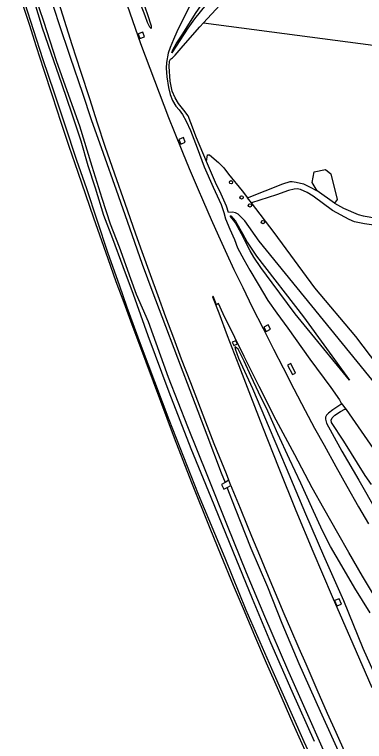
# Model space of a CAD drawing. Extents: x 156141 to 158132, y 385651 to 388399.
# Drawn here: x 156386.1 to 156490.8, y 385764.1 to 385981.8 of the extents above; entities that cross this region are included whole.
import ezdxf

# ---------------------------------------------------------------- set-up
doc = ezdxf.new("R2010")
doc.units = 0
for name, color, linetype in [('IMGEO_Berm_groen', 7, 'Continuous'), ('IMGEO_Boom', 7, 'Continuous'), ('IMGEO_Grasland_overig', 7, 'Continuous'), ('IMGEO_Groenvoorziening', 7, 'Continuous'), ('IMGEO_Loofbos', 7, 'Continuous'), ('IMGEO_Rijbaan_autosnelweg', 7, 'Continuous')]:
    doc.layers.add(name, color=color, linetype=linetype)

msp = doc.modelspace()

# ---------------------------------------------------------------- linework, layer by layer
at = {"layer": 'IMGEO_Berm_groen'}
for points in [[(156386.06, 386023.76), (156389.6, 386012.06), (156393, 386000.04), (156395.96, 385989.72), (156399.22, 385979.39), (156402.71, 385968.98), (156406.36, 385958.2), (156409.01, 385950.39), (156412.61, 385940.26), (156416.52, 385929.27), (156420.48, 385917.93), (156424.31, 385907), (156427.47, 385898.41), (156430.11, 385891.34), (156434.81, 385878.96), (156439.33, 385867.15), (156443.61, 385855.88), (156447.95, 385844.54), (156449.09, 385841.68)], [(156412.81, 386022.81), (156415.56, 386013.73), (156418.47, 386004.13), (156420.71, 385996.94), (156422.73, 385990.62), (156425.75, 385982.08), (156426.92, 385978.42), (156427, 385977.59), (156426.51, 385977.98), (156425.88, 385979.42), (156425.16, 385981.42), (156423.28, 385986.37), (156421.01, 385993.08), (156418.98, 385999.17), (156416.47, 386006.61), (156414.59, 386013.17), (156411.42, 386023.36)], [(156390.87, 385991.32), (156394.74, 385979.76), (156398.51, 385968.01), (156401.72, 385959.03), (156405.51, 385948.4), (156409.16, 385936.4), (156412.14, 385926.81), (156414.69, 385919.14), (156417.36, 385912.26), (156420.75, 385902.74), (156422.47, 385898.06), (156426.04, 385889.88), (156432.02, 385873.19), (156437.84, 385858.39), (156443.83, 385843.57), (156449.68, 385828.76), (156455.44, 385814.66), (156460.9, 385801.61), (156467.75, 385785.67), (156474.14, 385771.29), (156480.37, 385757.26)], [(156389.18, 385985.09), (156391.6, 385977.33), (156394.57, 385968.33), (156397.79, 385958.67), (156401.04, 385949.01), (156404.58, 385938.19), (156407.55, 385929.65), (156410.69, 385920.34), (156414.01, 385910.33), (156417.37, 385900.79), (156419.7, 385894.16), (156423.65, 385883.25), (156432.26, 385860.52), (156441.04, 385838.17), (156448.97, 385819.11), (156455.31, 385803.54), (156462.95, 385785.97), (156472.68, 385764.11), (156481.82, 385744.08)], [(156475.81, 385764.03), (156469.12, 385779.05), (156462.83, 385793.6), (156457.34, 385806.85), (156451.46, 385820.96), (156444.87, 385837.19), (156438.98, 385851.76), (156432.39, 385868.74), (156426.09, 385885.53), (156421.67, 385897.91), (156418.56, 385906.23), (156415.45, 385914.63), (156412.83, 385921.55), (156410.25, 385929.74), (156408.12, 385936.5), (156405.98, 385943.82), (156403.35, 385951.92), (156400.24, 385961.07), (156396.98, 385970.18), (156394.46, 385977.7), (156391.79, 385986.38)], [(156438.45, 385984.26), (156434.64, 385976.63), (156433.64, 385974.32), (156432.6, 385971.9), (156432.04, 385970.21), (156431.51, 385967.46), (156431.43, 385965.74), (156431.68, 385963.17), (156432.15, 385959.89), (156432.65, 385957.85), (156433.37, 385956.01), (156434.37, 385954.34), (156435.31, 385953.24), (156436.3, 385951.86), (156437.46, 385949.8), (156438.71, 385947.07), (156440.68, 385941.86), (156442.81, 385936.18), (156445.54, 385930.11), (156447.94, 385924.85), (156448.71, 385922.49), (156449.23, 385920.61), (156450.53, 385917.54), (156451.87, 385914.4), (156452.84, 385911.95), (156454.67, 385908.4), (156456.53, 385905.24), (156459.02, 385901.03), (156461.89, 385896.1), (156464.59, 385892.34), (156467.83, 385887.84), (156474.49, 385878.6), (156480.72, 385870.11), (156483.29, 385866.39), (156483.82, 385865.4)], [(156423.02, 385975.98), (156423.52, 385974.63), (156424.92, 385975.15), (156424.42, 385976.5), (156423.02, 385975.98)], [(156437.18, 385943.52), (156436.6, 385944.91), (156435.21, 385944.33), (156435.79, 385942.94), (156437.18, 385943.52)], [(156461.41, 385886.83), (156462.73, 385887.58), (156461.98, 385888.88), (156460.67, 385888.13), (156461.41, 385886.83)], [(156451.23, 385883.68), (156451.73, 385882.67), (156452.78, 385883.16), (156452.32, 385884.08), (156451.23, 385883.68)], [(156492.48, 385802.59), (156487.93, 385810.03), (156484.04, 385816.65), (156480.68, 385822.44), (156478.24, 385827.17), (156475.08, 385834.16), (156471.77, 385841.43), (156468.32, 385848.66), (156464.89, 385856.22), (156461.87, 385863.02), (156459.1, 385868.7), (156456.87, 385873.39), (156454.77, 385877.95), (156452.98, 385881.53), (156452.52, 385882.01), (156452.03, 385882.25), (156452.08, 385881.62), (156453.1, 385878.87), (156457.31, 385869.79), (156462.3, 385857.99), (156467.36, 385846.06), (156473.14, 385832.29), (156478.56, 385819.82), (156484.52, 385806.28), (156490.3, 385792.07), (156495.63, 385780.2)], [(156470.18, 385874.43), (156468.72, 385877.26), (156467.77, 385876.77), (156469.23, 385873.94), (156470.18, 385874.43)], [(156483.82, 385865.4), (156483.72, 385864.99), (156481.31, 385863.42), (156480.07, 385862.37), (156479.43, 385861.77), (156479.12, 385861.24), (156479.12, 385860.6), (156479.46, 385859.45), (156481.16, 385856.29), (156484.03, 385851.01), (156489.09, 385842.33), (156494.41, 385833.05), (156499.63, 385824.05), (156504.22, 385816.21), (156508.82, 385808.61), (156512.99, 385801.49), (156517.39, 385794.2), (156522.47, 385785.7), (156527.91, 385777.15), (156531.38, 385770.8), (156536.37, 385762.32)], [(156449.09, 385841.68), (156448.05, 385841.06), (156448.71, 385839.65), (156449.69, 385840.15)], [(156450.21, 385842.35), (156449.09, 385841.68)], [(156449.69, 385840.15), (156450.84, 385840.74)], [(156483.55, 385760.13), (156477.6, 385773.02), (156471.3, 385787.37), (156466.2, 385799.45), (156461.9, 385810.31), (156456.86, 385821.84), (156452.18, 385833.75), (156449.69, 385840.15)], [(156483.9, 385805.24), (156483.27, 385806.82), (156481.86, 385806.26), (156482.5, 385804.68), (156483.9, 385805.24)]]:
    msp.add_lwpolyline(points, dxfattribs=at)
at = {"layer": 'IMGEO_Boom'}
for centre in [(156450.86, 385931.54), (156454.01, 385927.02), (156456.52, 385924.63), (156460.4, 385919.64)]:
    msp.add_circle(centre, 0.489, dxfattribs=at)
at = {"layer": 'IMGEO_Grasland_overig'}
for points in [[(156453.02, 385994.66), (156453.38, 385993.66), (156453.35, 385992.86), (156453.1, 385991.79), (156451.84, 385989.81), (156447.5, 385984.59), (156442.62, 385979.29)], [(156503, 385917.65), (156498.63, 385917.96), (156490.79, 385919.08), (156487.85, 385919.71), (156486.25, 385920.41), (156481.2, 385923.11), (156475.41, 385927.43), (156473.63, 385928.48), (156471.63, 385929.35), (156470.71, 385929.57), (156469.73, 385929.52), (156468.04, 385929.04), (156464.43, 385927.74), (156456.98, 385925.36)], [(156481.82, 385925.3), (156476.61, 385928.99)], [(156456.98, 385925.36), (156455.79, 385926.92)], [(156507.08, 385915.77), (156506.71, 385912.98), (156500.9, 385875.77), (156500.15, 385873.79), (156499.52, 385873.21), (156498.35, 385873.19), (156497.01, 385873.8), (156488.24, 385885.41), (156475.94, 385899.91), (156463.78, 385916.48), (156456.98, 385925.36)], [(156483.82, 385865.4), (156485.36, 385863.5)], [(156492.92, 385841.01), (156491.01, 385843.7), (156484.66, 385853.99), (156480.98, 385859.6), (156480.85, 385860.27), (156481.18, 385861.05), (156481.98, 385861.83), (156483.63, 385862.92), (156484.97, 385863.56), (156485.36, 385863.5)]]:
    msp.add_lwpolyline(points, dxfattribs=at)
at = {"layer": 'IMGEO_Groenvoorziening'}
for points in [[(156447.73, 385989.35), (156443.37, 385984.71), (156439.93, 385980.46), (156437.91, 385977.74), (156433.14, 385970.34), (156433.42, 385971.18), (156434.48, 385973.01), (156436.44, 385975.99), (156440.25, 385982.13), (156442.04, 385984.65), (156446.77, 385989.72), (156450.04, 385993.09), (156450.63, 385993.27), (156451.08, 385992.99), (156451.17, 385992.34), (156450.75, 385991.82), (156447.73, 385989.35)], [(156562.8, 385786.73), (156500, 385863.89), (156459.29, 385913.91), (156455, 385919.97), (156452.97, 385922.01), (156452.24, 385922.4), (156451.33, 385922.57), (156450.13, 385922.53), (156449.48, 385924.4), (156447.91, 385928.03), (156446.26, 385931.44), (156443.56, 385937.77)], [(156472.54, 385891.21), (156486.31, 385872.32), (156470.06, 385892.14), (156463.23, 385901.48), (156459.8, 385906.02), (156457.68, 385909.13), (156456.58, 385911.03), (156454.89, 385914.26), (156454.02, 385916.15), (156452.24, 385919.36), (156451.64, 385920.23), (156450.64, 385921.36), (156450.72, 385921.46), (156450.84, 385921.47), (156452.19, 385919.89), (156454.31, 385916.17), (156455.67, 385913.59), (156458.47, 385909.39), (156472.54, 385891.21)], [(156485.36, 385863.5), (156508.5, 385830.03)]]:
    msp.add_lwpolyline(points, dxfattribs=at)
at = {"layer": 'IMGEO_Loofbos'}
for points in [[(156443.56, 385937.77), (156440.54, 385944.9), (156438.88, 385949.3), (156438, 385951.41), (156436.78, 385953.15), (156435.14, 385955.17), (156434.1, 385956.83), (156433.2, 385958.8), (156432.6, 385961.8), (156432.31, 385966.22), (156432.47, 385967.83), (156432.75, 385968.43), (156433.35, 385968.78), (156434.16, 385969.57), (156436.56, 385972.45), (156441.5, 385978.08), (156442.62, 385979.29)], [(156442.62, 385979.29), (156513.92, 385969.9), (156507.15, 385919.95)], [(156443.56, 385937.77), (156443.83, 385939.73), (156444.41, 385939.78), (156447.15, 385937.46), (156448.7, 385935.92), (156450.1, 385934.02), (156454.24, 385928.95), (156455.79, 385926.92)], [(156476.61, 385928.99), (156475.18, 385931.46), (156475.8, 385934.67), (156479.11, 385935.39), (156480.76, 385934.05), (156482.62, 385926.4), (156481.82, 385925.3)], [(156455.79, 385926.92), (156466.38, 385931.11), (156468.52, 385931.82), (156469.21, 385931.81), (156470.4, 385931.61), (156472.58, 385931.1), (156474.36, 385930.23), (156476.61, 385928.99)], [(156481.82, 385925.3), (156484.52, 385923.77), (156488.89, 385921.86), (156490.45, 385921.47), (156503.26, 385919.35)]]:
    msp.add_lwpolyline(points, dxfattribs=at)
at = {"layer": 'IMGEO_Rijbaan_autosnelweg'}
for points in [[(156450.21, 385842.35), (156449.47, 385844.21), (156447.41, 385849.35), (156445.86, 385853.26), (156443.33, 385859.75), (156440.9, 385866.01), (156438.82, 385871.44), (156436.08, 385878.62), (156433.74, 385884.86), (156431.39, 385891.12), (156429.08, 385897.54), (156426.74, 385903.85), (156424.27, 385910.7), (156422.35, 385916.05), (156419.13, 385925.16), (156416.1, 385933.94), (156413.16, 385942.25), (156410.93, 385949.23), (156408.58, 385956.57), (156405.91, 385964.7), (156403.3, 385972.68), (156400.49, 385981.6), (156397.72, 385990.57)], [(156473.1, 385761.36), (156469.51, 385769.39), (156465.14, 385779.29), (156461.52, 385787.56), (156457.98, 385795.69), (156454.59, 385803.77), (156451.6, 385810.82), (156447.88, 385819.81), (156444.66, 385827.85), (156439.15, 385841.55), (156433.9, 385854.94), (156425.5, 385877.68), (156420.87, 385889.96), (156418.83, 385895.43), (156416.51, 385901.71), (156414.07, 385908.57), (156411.55, 385915.67), (156409.79, 385920.77), (156407.35, 385927.82), (156405.08, 385934.5), (156402.39, 385942.24), (156400.03, 385949.4), (156397.38, 385957.39), (156394.81, 385965.36), (156392.62, 385972.06), (156390.5, 385978.77), (156388.18, 385986.03)], [(156419.78, 385984.61), (156423.75, 385973.06), (156432.16, 385950.94), (156433.8, 385946.76), (156436.33, 385940.57), (156438.38, 385935.66), (156440.69, 385930.12), (156442.62, 385925.64), (156444.88, 385920.42), (156447.12, 385915.46), (156449.57, 385909.97), (156451.72, 385905.41), (156454.35, 385900.05), (156457.23, 385894.18), (156460.46, 385887.76), (156463.57, 385881.55), (156466.45, 385875.94), (156469.66, 385869.73), (156473.05, 385863.21), (156475.89, 385857.91), (156478.72, 385852.8), (156482.21, 385846.48), (156485.53, 385840.58), (156489.05, 385834.4), (156492, 385829.31)], [(156493.49, 385808.09), (156490.25, 385813.55), (156486.13, 385820.69), (156482.79, 385826.51), (156478.65, 385833.86), (156475.2, 385840.04), (156469.92, 385849.96), (156464.37, 385860.35), (156459.27, 385870.36), (156454.79, 385879.36), (156451.99, 385885.11), (156448.56, 385892.1), (156447.1, 385895.22), (156446.53, 385894.88), (156445.47, 385897.39), (156445.33, 385897.29), (156447.18, 385892.4), (156449.71, 385885.71), (156453.25, 385876.64), (156456.69, 385867.6), (156460.24, 385858.35), (156465.22, 385845.92), (156470.3, 385833.3), (156475.38, 385821.08), (156481.13, 385807.54), (156487.29, 385793.29), (156493.06, 385780.23)], [(156450.84, 385840.74), (156450.21, 385842.35)], [(156450.84, 385840.74), (156451.14, 385839.98), (156453.58, 385833.93), (156455.7, 385828.75), (156457.01, 385825.58), (156459.36, 385819.91), (156461.49, 385814.81), (156463.28, 385810.49), (156464.88, 385806.75), (156466.68, 385802.4), (156468.7, 385797.79), (156471.16, 385792), (156473.21, 385787.3), (156476.57, 385779.67), (156479.69, 385772.6), (156482.24, 385766.9), (156485.17, 385760.42)]]:
    msp.add_lwpolyline(points, dxfattribs=at)

doc.saveas('drawing.dxf')
